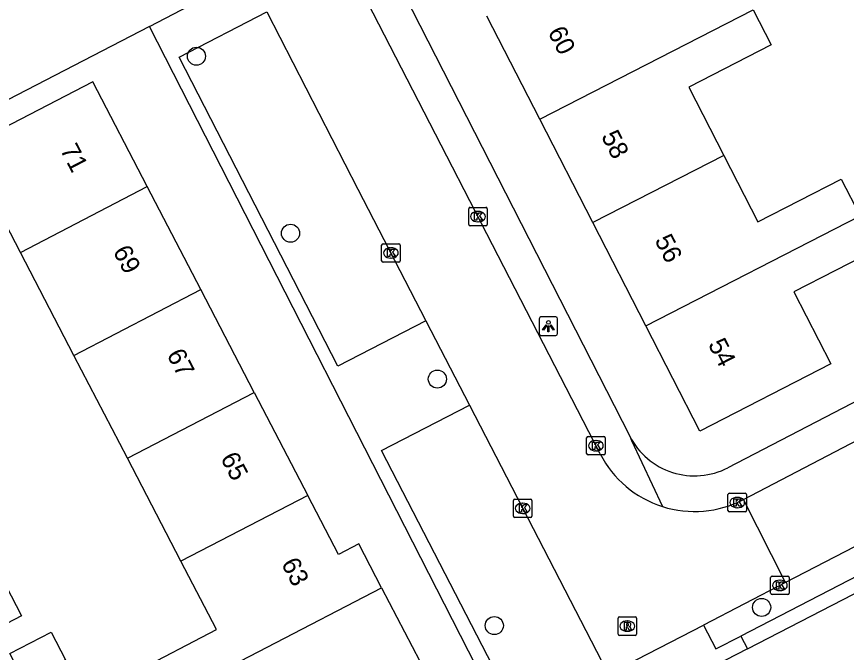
# Model space of a CAD drawing. Extents: x 158461 to 159795, y 387220 to 388672.
# Drawn here: x 159148.3 to 159193.22, y 387849.95 to 387884.38 of the extents above; entities that cross this region are included whole.
import ezdxf

# ---------------------------------------------------------------- set-up
doc = ezdxf.new("R2010")
doc.units = 0
for name, color, linetype in [('IMGEO_Boom', 7, 'Continuous'), ('IMGEO_Kolk', 7, 'Continuous'), ('IMGEO_Lichtpunt', 7, 'Continuous'), ('IMGEO_Pand', 7, 'Continuous'), ('IMGEO_Pand_nummerreeks', 7, 'Continuous'), ('IMGEO_Rijbaan_lokaal_open', 7, 'Continuous'), ('IMGEO_Rioolput', 7, 'Continuous'), ('IMGEO_Voetpad_open', 7, 'Continuous')]:
    doc.layers.add(name, color=color, linetype=linetype)

msp = doc.modelspace()

# ---------------------------------------------------------------- linework, layer by layer
at = {"layer": 'IMGEO_Boom'}
for centre in [(159158.031, 387882.235), (159163.126, 387872.648), (159171.075, 387864.749), (159188.628, 387852.384), (159174.157, 387851.399)]:
    msp.add_circle(centre, 0.489, dxfattribs=at)
at = {"layer": 'IMGEO_Kolk'}
for p, q in [((159172.847, 387874.05), (159173.699, 387874.05)), ((159172.772, 387873.124), (159172.772, 387873.976)), ((159173.26, 387873.83), (159173.285, 387873.83)), ((159173.773, 387873.976), (159173.773, 387873.124)), ((159173.283, 387873.27), (159173.258, 387873.27)), ((159173.699, 387873.05), (159172.847, 387873.05)), ((159168.058, 387871.153), (159168.058, 387872.005)), ((159168.133, 387872.079), (159168.985, 387872.079)), ((159168.546, 387871.859), (159168.571, 387871.859)), ((159169.059, 387872.005), (159169.059, 387871.153)), ((159168.985, 387871.079), (159168.133, 387871.079)), ((159168.569, 387871.299), (159168.544, 387871.299)), ((159179.155, 387860.714), (159179.155, 387861.566)), ((159179.23, 387861.64), (159180.082, 387861.64)), ((159179.643, 387861.42), (159179.668, 387861.42)), ((159180.156, 387861.566), (159180.156, 387860.714)), ((159180.082, 387860.64), (159179.23, 387860.64)), ((159179.666, 387860.86), (159179.641, 387860.86)), ((159186.806, 387857.639), (159186.806, 387858.491)), ((159186.881, 387858.565), (159187.733, 387858.565)), ((159187.294, 387858.345), (159187.319, 387858.345)), ((159187.807, 387858.491), (159187.807, 387857.639)), ((159175.194, 387857.323), (159175.194, 387858.175)), ((159175.269, 387858.249), (159176.121, 387858.249)), ((159175.682, 387858.029), (159175.707, 387858.029)), ((159176.195, 387858.175), (159176.195, 387857.323)), ((159175.705, 387857.469), (159175.68, 387857.469)), ((159187.733, 387857.565), (159186.881, 387857.565)), ((159187.317, 387857.785), (159187.292, 387857.785)), ((159176.121, 387857.249), (159175.269, 387857.249)), ((159189.116, 387853.152), (159189.116, 387854.004)), ((159189.191, 387854.078), (159190.043, 387854.078)), ((159189.604, 387853.858), (159189.629, 387853.858)), ((159190.117, 387854.004), (159190.117, 387853.152)), ((159190.043, 387853.078), (159189.191, 387853.078)), ((159189.627, 387853.298), (159189.602, 387853.298))]:
    msp.add_line(p, q, dxfattribs=at)
for points in [[(159172.847, 387874.05), (159173.699, 387874.05)], [(159172.772, 387873.124), (159172.772, 387873.976)], [(159173.093, 387873.75), (159173.216, 387873.75), (159173.216, 387873.599), (159173.346, 387873.75), (159173.51, 387873.75), (159173.364, 387873.599), (159173.517, 387873.35), (159173.365, 387873.35), (159173.28, 387873.514), (159173.216, 387873.447), (159173.216, 387873.35), (159173.093, 387873.35), (159173.093, 387873.75)], [(159173.773, 387873.976), (159173.773, 387873.124)], [(159173.699, 387873.05), (159172.847, 387873.05)], [(159168.058, 387871.153), (159168.058, 387872.005)], [(159168.133, 387872.079), (159168.985, 387872.079)], [(159168.379, 387871.779), (159168.502, 387871.779), (159168.502, 387871.628), (159168.632, 387871.779), (159168.796, 387871.779), (159168.65, 387871.628), (159168.803, 387871.379), (159168.651, 387871.379), (159168.566, 387871.543), (159168.502, 387871.476), (159168.502, 387871.379), (159168.379, 387871.379), (159168.379, 387871.779)], [(159169.059, 387872.005), (159169.059, 387871.153)], [(159168.985, 387871.079), (159168.133, 387871.079)], [(159179.155, 387860.714), (159179.155, 387861.566)], [(159179.23, 387861.64), (159180.082, 387861.64)], [(159180.156, 387861.566), (159180.156, 387860.714)], [(159179.476, 387861.34), (159179.599, 387861.34), (159179.599, 387861.189), (159179.729, 387861.34), (159179.893, 387861.34), (159179.747, 387861.189), (159179.9, 387860.94), (159179.748, 387860.94), (159179.663, 387861.104), (159179.599, 387861.037), (159179.599, 387860.94), (159179.476, 387860.94), (159179.476, 387861.34)], [(159180.082, 387860.64), (159179.23, 387860.64)], [(159186.806, 387857.639), (159186.806, 387858.491)], [(159186.881, 387858.565), (159187.733, 387858.565)], [(159187.807, 387858.491), (159187.807, 387857.639)], [(159175.194, 387857.323), (159175.194, 387858.175)], [(159175.269, 387858.249), (159176.121, 387858.249)], [(159175.515, 387857.949), (159175.638, 387857.949), (159175.638, 387857.798), (159175.768, 387857.949), (159175.932, 387857.949), (159175.786, 387857.798), (159175.939, 387857.549), (159175.787, 387857.549), (159175.702, 387857.713), (159175.638, 387857.646), (159175.638, 387857.549), (159175.515, 387857.549), (159175.515, 387857.949)], [(159176.195, 387858.175), (159176.195, 387857.323)], [(159187.127, 387858.265), (159187.25, 387858.265), (159187.25, 387858.114), (159187.38, 387858.265), (159187.544, 387858.265), (159187.398, 387858.114), (159187.551, 387857.865), (159187.399, 387857.865), (159187.314, 387858.029), (159187.25, 387857.962), (159187.25, 387857.865), (159187.127, 387857.865), (159187.127, 387858.265)], [(159187.733, 387857.565), (159186.881, 387857.565)], [(159176.121, 387857.249), (159175.269, 387857.249)], [(159189.116, 387853.152), (159189.116, 387854.004)], [(159189.191, 387854.078), (159190.043, 387854.078)], [(159190.117, 387854.004), (159190.117, 387853.152)], [(159189.437, 387853.778), (159189.56, 387853.778), (159189.56, 387853.627), (159189.69, 387853.778), (159189.854, 387853.778), (159189.708, 387853.627), (159189.861, 387853.378), (159189.709, 387853.378), (159189.624, 387853.542), (159189.56, 387853.475), (159189.56, 387853.378), (159189.437, 387853.378), (159189.437, 387853.778)], [(159190.043, 387853.078), (159189.191, 387853.078)]]:
    msp.add_lwpolyline(points, dxfattribs=at)
for centre, start, end in [((159172.849, 387873.974), 91.552, 178.448), ((159172.849, 387873.974), 91.552, 178.448), ((159173.697, 387873.974), 1.552, 88.448), ((159173.697, 387873.974), 1.552, 88.448), ((159172.849, 387873.126), 181.552, 268.448), ((159172.849, 387873.126), 181.552, 268.448), ((159173.697, 387873.126), 271.552, 358.448), ((159173.697, 387873.126), 271.552, 358.448), ((159168.135, 387872.003), 91.552, 178.448), ((159168.135, 387872.003), 91.552, 178.448), ((159168.983, 387872.003), 1.552, 88.448), ((159168.983, 387872.003), 1.552, 88.448), ((159168.135, 387871.155), 181.552, 268.448), ((159168.135, 387871.155), 181.552, 268.448), ((159168.983, 387871.155), 271.552, 358.448), ((159168.983, 387871.155), 271.552, 358.448), ((159179.232, 387861.564), 91.552, 178.448), ((159179.232, 387861.564), 91.552, 178.448), ((159180.08, 387861.564), 1.552, 88.448), ((159180.08, 387861.564), 1.552, 88.448), ((159179.232, 387860.716), 181.552, 268.448), ((159179.232, 387860.716), 181.552, 268.448), ((159180.08, 387860.716), 271.552, 358.448), ((159180.08, 387860.716), 271.552, 358.448), ((159186.883, 387858.489), 91.552, 178.448), ((159186.883, 387858.489), 91.552, 178.448), ((159187.731, 387858.489), 1.552, 88.448), ((159187.731, 387858.489), 1.552, 88.448), ((159175.271, 387858.173), 91.552, 178.448), ((159175.271, 387858.173), 91.552, 178.448), ((159176.119, 387858.173), 1.552, 88.448), ((159176.119, 387858.173), 1.552, 88.448), ((159186.883, 387857.641), 181.552, 268.448), ((159186.883, 387857.641), 181.552, 268.448), ((159187.731, 387857.641), 271.552, 358.448), ((159187.731, 387857.641), 271.552, 358.448), ((159175.271, 387857.325), 181.552, 268.448), ((159175.271, 387857.325), 181.552, 268.448), ((159176.119, 387857.325), 271.552, 358.448), ((159176.119, 387857.325), 271.552, 358.448), ((159189.193, 387854.002), 91.552, 178.448), ((159189.193, 387854.002), 91.552, 178.448), ((159190.041, 387854.002), 1.552, 88.448), ((159190.041, 387854.002), 1.552, 88.448), ((159189.193, 387853.154), 181.552, 268.448), ((159189.193, 387853.154), 181.552, 268.448), ((159190.041, 387853.154), 271.552, 358.448), ((159190.041, 387853.154), 271.552, 358.448)]:
    msp.add_arc(centre, 0.0765, start, end, dxfattribs=at)
for centre, major_axis, ratio, start_param, end_param in [((159173.259, 387873.55), (-0.387, 0.002), 0.722429, 4.712389, 7.853982), ((159173.284, 387873.55), (-0.39, 0.002), 0.717154, 1.570796, 4.712389), ((159168.545, 387871.579), (-0.387, 0.002), 0.722429, 4.712389, 7.853982), ((159168.57, 387871.579), (-0.39, 0.002), 0.717154, 1.570796, 4.712389), ((159179.642, 387861.14), (-0.387, 0.002), 0.722429, 4.712389, 7.853982), ((159179.667, 387861.14), (-0.39, 0.002), 0.717154, 1.570796, 4.712389), ((159187.293, 387858.065), (-0.387, 0.002), 0.722429, 4.712389, 7.853982), ((159187.318, 387858.065), (-0.39, 0.002), 0.717154, 1.570796, 4.712389), ((159175.681, 387857.749), (-0.387, 0.002), 0.722429, 4.712389, 7.853982), ((159175.706, 387857.749), (-0.39, 0.002), 0.717154, 1.570796, 4.712389), ((159189.603, 387853.578), (-0.387, 0.002), 0.722429, 4.712389, 7.853982), ((159189.628, 387853.578), (-0.39, 0.002), 0.717154, 1.570796, 4.712389)]:
    msp.add_ellipse(centre, major_axis=major_axis, ratio=ratio, start_param=start_param, end_param=end_param, dxfattribs=at)
at = {"layer": 'IMGEO_Lichtpunt'}
for p, q in [((159176.587, 387868.018), (159176.587, 387867.211)), ((159176.587, 387868.018), (159176.587, 387867.211)), ((159177.489, 387868.113), (159176.681, 387868.113)), ((159177.489, 387868.113), (159176.681, 387868.113)), ((159177.583, 387867.211), (159177.583, 387868.018)), ((159177.583, 387867.211), (159177.583, 387868.018)), ((159176.681, 387867.117), (159177.489, 387867.117)), ((159176.681, 387867.117), (159177.489, 387867.117))]:
    msp.add_line(p, q, dxfattribs=at)
for points in [[(159176.961, 387867.682), (159177, 387867.654), (159176.812, 387867.392), (159176.774, 387867.419), (159176.961, 387867.682)], [(159177.063, 387867.634), (159177.11, 387867.634), (159177.11, 387867.312), (159177.063, 387867.312), (159177.063, 387867.634)], [(159177.173, 387867.654), (159177.211, 387867.681), (159177.398, 387867.419), (159177.359, 387867.391), (159177.173, 387867.654)]]:
    msp.add_lwpolyline(points, dxfattribs=at)
msp.add_circle((159177.086, 387867.816), 0.0994, dxfattribs=at)
for centre, start, end in [((159176.681, 387868.018), 90, 180), ((159176.681, 387868.018), 90, 180), ((159177.489, 387868.018), 0, 90), ((159177.489, 387868.018), 0, 90), ((159176.681, 387867.211), 180, 270), ((159176.681, 387867.211), 180, 270), ((159177.489, 387867.211), 270, 0), ((159177.489, 387867.211), 270, 360)]:
    msp.add_arc(centre, 0.0946, start, end, dxfattribs=at)
at = {"layer": 'IMGEO_Pand'}
for points in [[(159176.621, 387878.819), (159173.751, 387884.411)], [(159176.621, 387878.819), (159188.174, 387884.75)], [(159188.174, 387884.75), (159189.147, 387882.854), (159184.682, 387880.563), (159186.58, 387876.865)], [(159155.371, 387875.174), (159152.419, 387880.855), (159145.555, 387877.288), (159145.753, 387876.906)], [(159179.492, 387873.225), (159176.621, 387878.819)], [(159148.507, 387871.607), (159145.753, 387876.906)], [(159186.58, 387876.865), (159179.492, 387873.225)], [(159186.58, 387876.865), (159188.427, 387873.266), (159192.933, 387875.579), (159193.956, 387873.586)], [(159148.507, 387871.607), (159155.371, 387875.174)], [(159158.268, 387869.6), (159155.371, 387875.174)], [(159193.956, 387873.586), (159194.876, 387871.794), (159190.37, 387869.481), (159192.376, 387865.572), (159185.288, 387861.933), (159182.362, 387867.633)], [(159182.362, 387867.633), (159193.956, 387873.586)], [(159182.362, 387867.633), (159179.492, 387873.225)], [(159151.404, 387866.033), (159148.507, 387871.607)], [(159151.404, 387866.033), (159158.268, 387869.6)], [(159161.164, 387864.027), (159158.268, 387869.6)], [(159154.3, 387860.459), (159151.404, 387866.033)], [(159154.3, 387860.459), (159161.164, 387864.027)], [(159161.164, 387864.027), (159164.06, 387858.453)], [(159157.196, 387854.886), (159154.3, 387860.459)], [(159164.06, 387858.453), (159157.196, 387854.886)], [(159168.059, 387853.451), (159166.825, 387855.826), (159165.723, 387855.253), (159164.06, 387858.453)], [(159146.296, 387856.298), (159148.572, 387851.936), (159146.542, 387850.877)], [(159155.671, 387847.012), (159154.699, 387848.882), (159159.122, 387851.18), (159157.196, 387854.886)], [(159155.671, 387847.012), (159168.059, 387853.451)], [(159168.059, 387853.451), (159170.955, 387847.877)], [(159147.939, 387849.891), (159150.163, 387851.047), (159150.941, 387849.552), (159148.716, 387848.396), (159147.939, 387849.891)]]:
    msp.add_lwpolyline(points, dxfattribs=at)
at = {"layer": 'IMGEO_Rijbaan_lokaal_open'}
for points in [[(159155.484, 387883.835), (159160.266, 387886.356), (159150.699, 387904.721), (159121.698, 387899.706)], [(159179.886, 387860.695), (159164.538, 387890.533), (159163.263, 387892.918)], [(159170.45, 387867.911), (159165.692, 387865.455), (159157.095, 387882.191), (159161.853, 387884.646)], [(159161.853, 387884.646), (159166.778, 387875.029), (159170.45, 387867.911)], [(159176.512, 387841.15), (159177.134, 387841.469), (159174.5, 387846.623), (159155.484, 387883.835)], [(159170.45, 387867.911), (159172.809, 387863.339)], [(159187.648, 387858.23), (159206.656, 387868.149)], [(159213.492, 387865.955), (159201.132, 387859.533), (159189.925, 387853.735)], [(159179.976, 387849.448), (159175.217, 387846.993), (159168.051, 387860.883), (159172.809, 387863.339)], [(159172.809, 387863.339), (159179.976, 387849.448)], [(159189.925, 387853.735), (159187.648, 387858.23)], [(159189.925, 387853.735), (159185.473, 387851.432)], [(159180.682, 387848.954), (159185.473, 387851.432)], [(159185.473, 387851.432), (159186.144, 387850.134), (159187.502, 387850.836)], [(159187.502, 387850.836), (159187.86, 387850.144)], [(159187.86, 387850.144), (159185.514, 387848.933), (159196.467, 387828.005), (159197.412, 387828.453), (159201.093, 387830.322)]]:
    msp.add_lwpolyline(points, dxfattribs=at)
for centre, radius, start, end in [((159184.992, 387863.32), 5.741, 207.206, 252.3777), ((159184.992, 387863.317), 5.739, 252.3695, 297.5677)]:
    msp.add_arc(centre, radius, start, end, dxfattribs=at)
at = {"layer": 'IMGEO_Rioolput'}
for p, q in [((159180.857, 387850.944), (159180.857, 387851.796)), ((159180.932, 387851.87), (159181.784, 387851.87)), ((159181.345, 387851.65), (159181.37, 387851.65)), ((159181.858, 387851.796), (159181.858, 387850.944)), ((159181.368, 387851.09), (159181.343, 387851.09)), ((159181.784, 387850.87), (159180.932, 387850.87))]:
    msp.add_line(p, q, dxfattribs=at)
for points in [[(159180.857, 387850.944), (159180.857, 387851.796)], [(159180.932, 387851.87), (159181.784, 387851.87)], [(159181.446, 387851.568), (159181.194, 387851.57), (159181.194, 387851.17)], [(159181.858, 387851.796), (159181.858, 387850.944)], [(159181.194, 387851.17), (159181.318, 387851.17), (159181.318, 387851.332), (159181.329, 387851.332)], [(159181.372, 387851.489), (159181.318, 387851.489), (159181.318, 387851.408)], [(159181.318, 387851.408), (159181.37, 387851.408)], [(159181.376, 387851.303), (159181.447, 387851.17), (159181.587, 387851.17), (159181.522, 387851.296)], [(159181.784, 387850.87), (159180.932, 387850.87)]]:
    msp.add_lwpolyline(points, dxfattribs=at)
for centre, radius, start, end in [((159180.934, 387851.794), 0.0765, 91.552, 178.448), ((159180.934, 387851.794), 0.0765, 91.552, 178.448), ((159181.445, 387851.458), 0.109, 350.3612, 89.416), ((159181.782, 387851.794), 0.0765, 1.552, 88.448), ((159181.782, 387851.794), 0.0765, 1.552, 88.448), ((159181.328, 387851.279), 0.0533, 26.0293, 88.6989), ((159181.354, 387851.597), 0.19, 274.7715, 282.9687), ((159181.378, 387851.393), 0.0964, 77.0061, 93.1865), ((159181.392, 387851.45), 0.0378, 276.6634, 79.6772), ((159181.443, 387851.458), 0.112, 277.5842, 350.9817), ((159181.427, 387851.243), 0.108, 29.5134, 73.7905), ((159180.934, 387850.946), 0.0765, 181.552, 268.448), ((159180.934, 387850.946), 0.0765, 181.552, 268.448), ((159181.782, 387850.946), 0.0765, 271.552, 358.448), ((159181.782, 387850.946), 0.0765, 271.552, 358.448)]:
    msp.add_arc(centre, radius, start, end, dxfattribs=at)
for centre, major_axis, ratio, start_param, end_param in [((159181.344, 387851.37), (-0.387, 0.002), 0.722429, 4.712389, 7.853982), ((159181.369, 387851.37), (-0.39, 0.002), 0.717154, 1.570796, 4.712389)]:
    msp.add_ellipse(centre, major_axis=major_axis, ratio=ratio, start_param=start_param, end_param=end_param, dxfattribs=at)
at = {"layer": 'IMGEO_Voetpad_open'}
for points in [[(159165.502, 387892.978), (159181.495, 387861.65)], [(159155.484, 387883.835), (159133.482, 387872.453)], [(159223.21, 387880.515), (159220.241, 387883.354), (159202.007, 387873.947), (159204.498, 387869.135), (159186.804, 387859.951)], [(159187.86, 387850.144), (159231.41, 387872.62)], [(159219.209, 387867.279), (159201.805, 387858.236), (159187.502, 387850.836)], [(159181.495, 387861.65), (159181.585, 387861.417), (159183.254, 387857.848)]]:
    msp.add_lwpolyline(points, dxfattribs=at)
msp.add_arc((159184.994, 387863.438), 3.929, 207.0708, 297.4375, dxfattribs=at)

# ---------------------------------------------------------------- texts
at = {"layer": 'IMGEO_Pand_nummerreeks'}
for s, rotation, p in [('60', 297.1702, (159177.03, 387883.541)), ('58', 297.1702, (159179.922, 387877.905)), ('71', 297.4559, (159150.635, 387877.174)), ('56', 297.1702, (159182.814, 387872.273)), ('69', 297.4585, (159153.493, 387871.675)), ('54', 297.1702, (159185.707, 387866.637)), ('67', 297.4585, (159156.404, 387866.074)), ('65', 297.4585, (159159.314, 387860.474)), ('63', 297.4559, (159162.602, 387854.758))]:
    msp.add_text(s, height=1, rotation=rotation, dxfattribs=at).set_placement(p)

doc.saveas('drawing.dxf')
